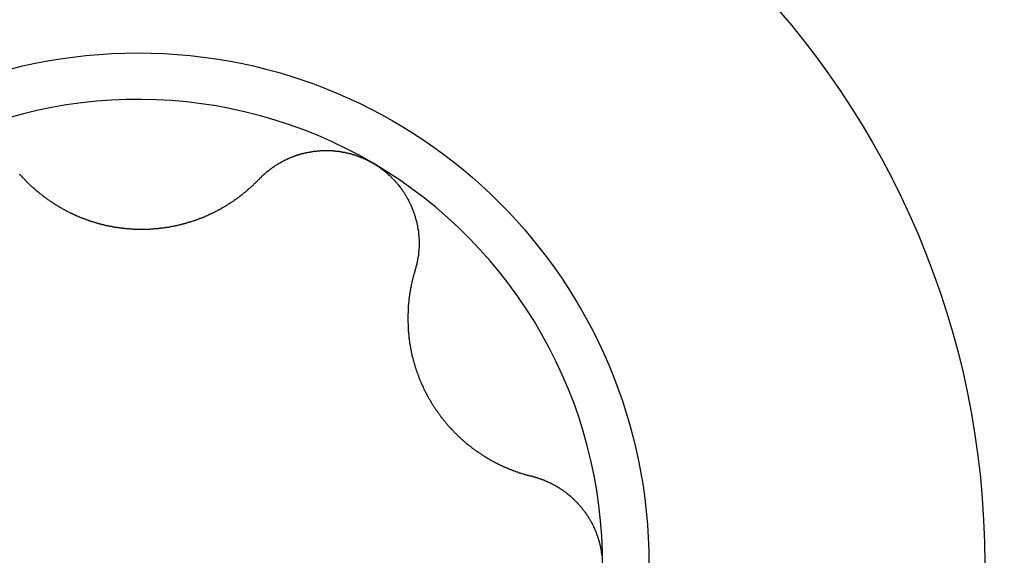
# Model space of a CAD drawing. Extents: x 1107 to 4046, y 937 to 3355.
# Tile 288 of 656: x 1151.41 to 1155.59, y 2063.25 to 2065.53. Entities that reach past the tile are written whole.
import ezdxf

# ---------------------------------------------------------------- set-up
doc = ezdxf.new("R2010")
doc.units = 0
doc.layers.add('KF_VIDA_L___C_RIGHT', color=7, linetype='CONTINUOUS')

# ---------------------------------------------------------------- blocks, each defined once
blk = doc.blocks.new('KF_VIDA_L___C_RIGHT')
at = {"layer": 'KF_VIDA_L___C_RIGHT'}
for points in [[(-435.305, 375.657, 0), (-435.303, 375.656, 0), (-435.302, 375.654, 0), (-435.3, 375.653, 0), (-435.299, 375.652, 0), (-435.297, 375.65, 0), (-435.296, 375.649, 0), (-435.295, 375.647, 0), (-435.293, 375.646, 0), (-435.292, 375.645, 0), (-435.291, 375.643, 0)], [(-434.285, 375.636, 0), (-434.284, 375.637, 0), (-434.282, 375.639, 0), (-434.281, 375.64, 0), (-434.28, 375.641, 0), (-434.278, 375.643, 0), (-434.277, 375.644, 0), (-434.275, 375.646, 0), (-434.274, 375.647, 0), (-434.273, 375.648, 0), (-434.271, 375.65, 0), (-434.27, 375.651, 0), (-434.268, 375.652, 0), (-434.267, 375.654, 0), (-434.265, 375.655, 0), (-434.264, 375.656, 0), (-434.262, 375.658, 0), (-434.261, 375.659, 0), (-434.259, 375.66, 0), (-434.258, 375.662, 0), (-434.256, 375.663, 0), (-434.255, 375.664, 0), (-434.253, 375.665, 0), (-434.252, 375.667, 0), (-434.25, 375.668, 0), (-434.249, 375.669, 0), (-434.247, 375.67, 0), (-434.246, 375.672, 0), (-434.244, 375.673, 0), (-434.242, 375.674, 0), (-434.241, 375.675, 0), (-434.239, 375.677, 0), (-434.238, 375.678, 0), (-434.236, 375.679, 0), (-434.235, 375.68, 0), (-434.233, 375.681, 0), (-434.231, 375.683, 0), (-434.23, 375.684, 0), (-434.228, 375.685, 0), (-434.226, 375.686, 0), (-434.225, 375.687, 0), (-434.223, 375.688, 0), (-434.222, 375.689, 0), (-434.22, 375.69, 0), (-434.218, 375.692, 0), (-434.217, 375.693, 0), (-434.215, 375.694, 0), (-434.213, 375.695, 0), (-434.212, 375.696, 0), (-434.21, 375.697, 0), (-434.208, 375.698, 0), (-434.207, 375.699, 0), (-434.205, 375.7, 0), (-434.203, 375.701, 0), (-434.201, 375.702, 0), (-434.2, 375.703, 0), (-434.198, 375.704, 0), (-434.196, 375.705, 0), (-434.195, 375.706, 0), (-434.193, 375.707, 0), (-434.191, 375.708, 0), (-434.189, 375.709, 0), (-434.188, 375.71, 0), (-434.186, 375.711, 0), (-434.184, 375.712, 0), (-434.182, 375.713, 0), (-434.181, 375.714, 0), (-434.179, 375.715, 0), (-434.177, 375.716, 0), (-434.175, 375.716, 0), (-434.174, 375.717, 0), (-434.172, 375.718, 0), (-434.17, 375.719, 0), (-434.168, 375.72, 0), (-434.166, 375.721, 0), (-434.165, 375.722, 0), (-434.163, 375.722, 0), (-434.161, 375.723, 0), (-434.159, 375.724, 0), (-434.157, 375.725, 0), (-434.156, 375.726, 0), (-434.154, 375.726, 0), (-434.152, 375.727, 0), (-434.15, 375.728, 0), (-434.148, 375.729, 0), (-434.147, 375.729, 0), (-434.145, 375.73, 0), (-434.143, 375.731, 0), (-434.141, 375.731, 0), (-434.139, 375.732, 0), (-434.137, 375.733, 0), (-434.135, 375.734, 0), (-434.134, 375.734, 0), (-434.132, 375.735, 0), (-434.13, 375.736, 0), (-434.128, 375.736, 0), (-434.126, 375.737, 0), (-434.124, 375.737, 0), (-434.122, 375.738, 0), (-434.12, 375.739, 0), (-434.118, 375.739, 0), (-434.116, 375.74, 0), (-434.114, 375.74, 0), (-434.113, 375.741, 0), (-434.111, 375.742, 0), (-434.109, 375.742, 0), (-434.107, 375.743, 0), (-434.105, 375.743, 0), (-434.103, 375.744, 0), (-434.101, 375.744, 0), (-434.099, 375.745, 0), (-434.097, 375.745, 0), (-434.095, 375.746, 0), (-434.093, 375.746, 0), (-434.091, 375.747, 0), (-434.089, 375.747, 0), (-434.087, 375.748, 0), (-434.085, 375.748, 0), (-434.083, 375.749, 0), (-434.081, 375.749, 0), (-434.079, 375.749, 0), (-434.077, 375.75, 0), (-434.075, 375.75, 0), (-434.073, 375.751, 0), (-434.07, 375.751, 0), (-434.068, 375.751, 0), (-434.066, 375.752, 0), (-434.064, 375.752, 0), (-434.062, 375.752, 0), (-434.06, 375.753, 0), (-434.058, 375.753, 0), (-434.056, 375.753, 0), (-434.054, 375.754, 0), (-434.052, 375.754, 0), (-434.05, 375.754, 0), (-434.048, 375.754, 0), (-434.046, 375.755, 0), (-434.043, 375.755, 0), (-434.041, 375.755, 0), (-434.039, 375.755, 0), (-434.037, 375.756, 0), (-434.035, 375.756, 0), (-434.033, 375.756, 0), (-434.031, 375.756, 0), (-434.029, 375.756, 0), (-434.027, 375.756, 0), (-434.024, 375.757, 0), (-434.022, 375.757, 0), (-434.02, 375.757, 0), (-434.018, 375.757, 0), (-434.016, 375.757, 0), (-434.014, 375.757, 0), (-434.012, 375.757, 0), (-434.01, 375.757, 0), (-434.007, 375.757, 0), (-434.005, 375.757, 0), (-434.003, 375.757, 0), (-434.001, 375.757, 0), (-433.999, 375.757, 0), (-433.997, 375.757, 0), (-433.995, 375.757, 0), (-433.992, 375.757, 0), (-433.99, 375.757, 0), (-433.988, 375.757, 0), (-433.986, 375.757, 0), (-433.984, 375.757, 0), (-433.982, 375.757, 0), (-433.98, 375.757, 0), (-433.977, 375.757, 0), (-433.975, 375.757, 0), (-433.973, 375.757, 0), (-433.971, 375.756, 0), (-433.969, 375.756, 0), (-433.967, 375.756, 0), (-433.965, 375.756, 0), (-433.962, 375.756, 0), (-433.96, 375.755, 0), (-433.958, 375.755, 0), (-433.956, 375.755, 0), (-433.954, 375.755, 0), (-433.952, 375.754, 0), (-433.95, 375.754, 0), (-433.947, 375.754, 0), (-433.945, 375.754, 0), (-433.943, 375.753, 0), (-433.941, 375.753, 0), (-433.939, 375.753, 0), (-433.937, 375.752, 0), (-433.935, 375.752, 0), (-433.932, 375.752, 0), (-433.93, 375.751, 0), (-433.928, 375.751, 0), (-433.926, 375.75, 0), (-433.924, 375.75, 0), (-433.922, 375.75, 0), (-433.92, 375.749, 0), (-433.918, 375.749, 0), (-433.915, 375.748, 0), (-433.913, 375.748, 0), (-433.911, 375.747, 0), (-433.909, 375.747, 0), (-433.907, 375.746, 0), (-433.905, 375.746, 0), (-433.903, 375.745, 0), (-433.901, 375.745, 0), (-433.899, 375.744, 0), (-433.897, 375.744, 0), (-433.894, 375.743, 0), (-433.892, 375.742, 0), (-433.89, 375.742, 0), (-433.888, 375.741, 0), (-433.886, 375.741, 0), (-433.884, 375.74, 0), (-433.882, 375.739, 0), (-433.88, 375.739, 0), (-433.878, 375.738, 0), (-433.876, 375.737, 0), (-433.874, 375.737, 0), (-433.872, 375.736, 0), (-433.87, 375.735, 0), (-433.868, 375.735, 0), (-433.866, 375.734, 0), (-433.864, 375.733, 0), (-433.862, 375.732, 0), (-433.86, 375.732, 0), (-433.858, 375.731, 0), (-433.856, 375.73, 0), (-433.854, 375.729, 0), (-433.852, 375.728, 0), (-433.85, 375.728, 0), (-433.848, 375.727, 0), (-433.846, 375.726, 0), (-433.844, 375.725, 0), (-433.842, 375.724, 0), (-433.84, 375.723, 0), (-433.838, 375.723, 0), (-433.836, 375.722, 0), (-433.834, 375.721, 0), (-433.832, 375.72, 0), (-433.83, 375.719, 0), (-433.828, 375.718, 0), (-433.826, 375.717, 0), (-433.824, 375.716, 0), (-433.822, 375.715, 0), (-433.82, 375.714, 0), (-433.819, 375.713, 0), (-433.817, 375.712, 0), (-433.815, 375.711, 0), (-433.813, 375.71, 0), (-433.811, 375.709, 0), (-433.809, 375.708, 0), (-433.807, 375.707, 0), (-433.805, 375.706, 0), (-433.804, 375.705, 0), (-433.802, 375.704, 0), (-433.8, 375.703, 0)], [(-433.8, 375.703, 0), (-433.798, 375.702, 0), (-433.796, 375.701, 0), (-433.795, 375.7, 0), (-433.793, 375.699, 0), (-433.791, 375.698, 0), (-433.789, 375.696, 0), (-433.787, 375.695, 0), (-433.786, 375.694, 0), (-433.784, 375.693, 0), (-433.782, 375.692, 0), (-433.78, 375.691, 0), (-433.778, 375.689, 0), (-433.777, 375.688, 0), (-433.775, 375.687, 0), (-433.773, 375.686, 0), (-433.771, 375.685, 0), (-433.77, 375.683, 0), (-433.768, 375.682, 0), (-433.766, 375.681, 0), (-433.765, 375.68, 0), (-433.763, 375.678, 0), (-433.761, 375.677, 0), (-433.759, 375.676, 0), (-433.758, 375.674, 0), (-433.756, 375.673, 0), (-433.754, 375.672, 0), (-433.753, 375.67, 0), (-433.751, 375.669, 0), (-433.749, 375.668, 0), (-433.748, 375.666, 0), (-433.746, 375.665, 0), (-433.744, 375.663, 0), (-433.743, 375.662, 0), (-433.741, 375.661, 0), (-433.74, 375.659, 0), (-433.738, 375.658, 0), (-433.736, 375.656, 0), (-433.735, 375.655, 0), (-433.733, 375.653, 0), (-433.732, 375.652, 0), (-433.73, 375.651, 0), (-433.728, 375.649, 0), (-433.727, 375.648, 0), (-433.725, 375.646, 0), (-433.724, 375.645, 0), (-433.722, 375.643, 0), (-433.721, 375.642, 0), (-433.719, 375.64, 0), (-433.718, 375.638, 0), (-433.716, 375.637, 0), (-433.715, 375.635, 0), (-433.713, 375.634, 0), (-433.712, 375.632, 0), (-433.71, 375.631, 0), (-433.709, 375.629, 0), (-433.707, 375.627, 0), (-433.706, 375.626, 0), (-433.704, 375.624, 0), (-433.703, 375.623, 0), (-433.701, 375.621, 0), (-433.7, 375.619, 0), (-433.699, 375.618, 0), (-433.697, 375.616, 0), (-433.696, 375.614, 0), (-433.694, 375.613, 0), (-433.693, 375.611, 0), (-433.692, 375.609, 0), (-433.69, 375.608, 0), (-433.689, 375.606, 0), (-433.688, 375.604, 0), (-433.686, 375.603, 0), (-433.685, 375.601, 0), (-433.684, 375.599, 0), (-433.682, 375.597, 0), (-433.681, 375.596, 0), (-433.68, 375.594, 0), (-433.679, 375.592, 0), (-433.677, 375.59, 0), (-433.676, 375.589, 0), (-433.675, 375.587, 0), (-433.674, 375.585, 0), (-433.672, 375.583, 0), (-433.671, 375.582, 0), (-433.67, 375.58, 0), (-433.669, 375.578, 0), (-433.668, 375.576, 0), (-433.667, 375.574, 0), (-433.665, 375.572, 0), (-433.664, 375.571, 0), (-433.663, 375.569, 0), (-433.662, 375.567, 0), (-433.661, 375.565, 0), (-433.66, 375.563, 0), (-433.659, 375.561, 0), (-433.658, 375.56, 0), (-433.657, 375.558, 0), (-433.656, 375.556, 0), (-433.655, 375.554, 0), (-433.654, 375.552, 0), (-433.652, 375.55, 0), (-433.651, 375.548, 0), (-433.65, 375.546, 0), (-433.65, 375.545, 0), (-433.649, 375.543, 0), (-433.648, 375.541, 0), (-433.647, 375.539, 0), (-433.646, 375.537, 0), (-433.645, 375.535, 0), (-433.644, 375.533, 0), (-433.643, 375.531, 0), (-433.642, 375.529, 0), (-433.641, 375.527, 0), (-433.64, 375.525, 0), (-433.639, 375.523, 0), (-433.639, 375.522, 0), (-433.638, 375.52, 0), (-433.637, 375.518, 0), (-433.636, 375.516, 0), (-433.635, 375.514, 0), (-433.634, 375.512, 0), (-433.634, 375.51, 0), (-433.633, 375.508, 0), (-433.632, 375.506, 0), (-433.631, 375.504, 0), (-433.631, 375.502, 0), (-433.63, 375.5, 0), (-433.629, 375.498, 0), (-433.628, 375.496, 0), (-433.628, 375.494, 0), (-433.627, 375.492, 0), (-433.626, 375.49, 0), (-433.626, 375.488, 0), (-433.625, 375.486, 0), (-433.624, 375.484, 0), (-433.624, 375.482, 0), (-433.623, 375.48, 0), (-433.622, 375.478, 0), (-433.622, 375.476, 0), (-433.621, 375.474, 0), (-433.621, 375.472, 0), (-433.62, 375.47, 0), (-433.62, 375.468, 0), (-433.619, 375.466, 0), (-433.618, 375.464, 0), (-433.618, 375.462, 0), (-433.617, 375.461, 0), (-433.617, 375.459, 0), (-433.616, 375.457, 0), (-433.616, 375.455, 0), (-433.615, 375.453, 0), (-433.615, 375.451, 0), (-433.615, 375.449, 0), (-433.614, 375.447, 0), (-433.614, 375.445, 0), (-433.613, 375.443, 0), (-433.613, 375.441, 0), (-433.612, 375.439, 0), (-433.612, 375.437, 0), (-433.612, 375.435, 0), (-433.611, 375.433, 0), (-433.611, 375.431, 0), (-433.611, 375.429, 0), (-433.61, 375.427, 0), (-433.61, 375.425, 0), (-433.61, 375.423, 0), (-433.609, 375.421, 0), (-433.609, 375.419, 0), (-433.609, 375.417, 0), (-433.608, 375.415, 0), (-433.608, 375.413, 0), (-433.608, 375.411, 0), (-433.608, 375.409, 0), (-433.608, 375.407, 0), (-433.607, 375.405, 0), (-433.607, 375.403, 0), (-433.607, 375.401, 0), (-433.607, 375.4, 0), (-433.607, 375.398, 0), (-433.606, 375.396, 0), (-433.606, 375.394, 0), (-433.606, 375.392, 0), (-433.606, 375.39, 0), (-433.606, 375.388, 0), (-433.606, 375.386, 0), (-433.606, 375.384, 0), (-433.605, 375.382, 0), (-433.605, 375.38, 0), (-433.605, 375.378, 0), (-433.605, 375.376, 0), (-433.605, 375.374, 0), (-433.605, 375.372, 0), (-433.605, 375.37, 0), (-433.605, 375.368, 0), (-433.605, 375.366, 0), (-433.605, 375.364, 0), (-433.605, 375.362, 0), (-433.605, 375.36, 0), (-433.605, 375.358, 0), (-433.605, 375.356, 0), (-433.605, 375.354, 0), (-433.605, 375.352, 0), (-433.605, 375.35, 0), (-433.605, 375.348, 0), (-433.605, 375.346, 0), (-433.605, 375.344, 0), (-433.606, 375.342, 0), (-433.606, 375.34, 0), (-433.606, 375.338, 0), (-433.606, 375.336, 0), (-433.606, 375.334, 0), (-433.606, 375.332, 0), (-433.606, 375.33, 0), (-433.607, 375.328, 0), (-433.607, 375.326, 0), (-433.607, 375.324, 0), (-433.607, 375.322, 0), (-433.607, 375.32, 0), (-433.608, 375.318, 0), (-433.608, 375.316, 0), (-433.608, 375.314, 0), (-433.608, 375.312, 0), (-433.608, 375.31, 0), (-433.609, 375.308, 0), (-433.609, 375.306, 0), (-433.609, 375.305, 0), (-433.61, 375.303, 0), (-433.61, 375.301, 0), (-433.61, 375.299, 0), (-433.611, 375.297, 0), (-433.611, 375.295, 0), (-433.611, 375.293, 0), (-433.612, 375.291, 0), (-433.612, 375.289, 0), (-433.612, 375.287, 0), (-433.613, 375.285, 0), (-433.613, 375.283, 0), (-433.613, 375.281, 0), (-433.614, 375.279, 0), (-433.614, 375.277, 0), (-433.615, 375.275, 0), (-433.615, 375.273, 0), (-433.616, 375.271, 0), (-433.616, 375.269, 0), (-433.617, 375.267, 0), (-433.617, 375.266, 0), (-433.618, 375.264, 0), (-433.618, 375.262, 0), (-433.619, 375.26, 0), (-433.619, 375.258, 0), (-433.62, 375.256, 0), (-433.62, 375.254, 0), (-433.621, 375.252, 0), (-433.621, 375.25, 0), (-433.622, 375.248, 0), (-433.622, 375.246, 0)], [(-435.291, 375.643, 0), (-435.289, 375.641, 0), (-435.287, 375.64, 0), (-435.286, 375.638, 0), (-435.284, 375.636, 0), (-435.282, 375.634, 0), (-435.281, 375.633, 0), (-435.279, 375.631, 0), (-435.277, 375.629, 0), (-435.276, 375.627, 0), (-435.274, 375.626, 0), (-435.272, 375.624, 0), (-435.271, 375.622, 0), (-435.269, 375.621, 0), (-435.267, 375.619, 0), (-435.265, 375.617, 0), (-435.264, 375.616, 0), (-435.262, 375.614, 0), (-435.26, 375.612, 0), (-435.258, 375.611, 0), (-435.257, 375.609, 0), (-435.255, 375.607, 0), (-435.253, 375.606, 0), (-435.251, 375.604, 0), (-435.25, 375.602, 0), (-435.248, 375.601, 0), (-435.246, 375.599, 0), (-435.244, 375.598, 0), (-435.242, 375.596, 0), (-435.241, 375.594, 0), (-435.239, 375.593, 0), (-435.237, 375.591, 0), (-435.235, 375.59, 0), (-435.233, 375.588, 0), (-435.232, 375.587, 0), (-435.23, 375.585, 0), (-435.228, 375.584, 0), (-435.226, 375.582, 0), (-435.224, 375.581, 0), (-435.222, 375.579, 0), (-435.221, 375.577, 0), (-435.219, 375.576, 0), (-435.217, 375.574, 0), (-435.215, 375.573, 0), (-435.213, 375.572, 0), (-435.211, 375.57, 0), (-435.209, 375.569, 0), (-435.207, 375.567, 0), (-435.206, 375.566, 0), (-435.204, 375.564, 0), (-435.202, 375.563, 0), (-435.2, 375.561, 0), (-435.198, 375.56, 0), (-435.196, 375.559, 0), (-435.194, 375.557, 0), (-435.192, 375.556, 0), (-435.19, 375.554, 0), (-435.189, 375.553, 0), (-435.187, 375.552, 0), (-435.185, 375.55, 0), (-435.183, 375.549, 0), (-435.181, 375.548, 0), (-435.179, 375.546, 0), (-435.177, 375.545, 0), (-435.175, 375.544, 0), (-435.173, 375.542, 0), (-435.171, 375.541, 0), (-435.169, 375.54, 0), (-435.167, 375.538, 0), (-435.165, 375.537, 0), (-435.163, 375.536, 0), (-435.161, 375.534, 0), (-435.159, 375.533, 0), (-435.157, 375.532, 0), (-435.155, 375.531, 0), (-435.153, 375.529, 0), (-435.151, 375.528, 0), (-435.149, 375.527, 0), (-435.147, 375.525, 0), (-435.145, 375.524, 0), (-435.143, 375.523, 0), (-435.141, 375.522, 0), (-435.139, 375.52, 0), (-435.137, 375.519, 0), (-435.135, 375.518, 0), (-435.133, 375.517, 0), (-435.131, 375.516, 0), (-435.128, 375.514, 0), (-435.126, 375.513, 0), (-435.124, 375.512, 0), (-435.122, 375.511, 0), (-435.12, 375.509, 0), (-435.118, 375.508, 0), (-435.115, 375.507, 0), (-435.113, 375.506, 0), (-435.111, 375.505, 0), (-435.109, 375.504, 0), (-435.107, 375.502, 0), (-435.104, 375.501, 0), (-435.102, 375.5, 0), (-435.1, 375.499, 0), (-435.098, 375.498, 0), (-435.095, 375.497, 0), (-435.093, 375.495, 0), (-435.091, 375.494, 0), (-435.089, 375.493, 0), (-435.086, 375.492, 0), (-435.084, 375.491, 0), (-435.082, 375.49, 0), (-435.08, 375.489, 0), (-435.077, 375.488, 0), (-435.075, 375.487, 0), (-435.073, 375.486, 0), (-435.07, 375.485, 0), (-435.068, 375.483, 0), (-435.066, 375.482, 0), (-435.063, 375.481, 0), (-435.061, 375.48, 0), (-435.058, 375.479, 0), (-435.056, 375.478, 0), (-435.054, 375.477, 0), (-435.051, 375.476, 0), (-435.049, 375.475, 0), (-435.047, 375.474, 0), (-435.044, 375.473, 0), (-435.042, 375.472, 0), (-435.039, 375.471, 0), (-435.037, 375.47, 0), (-435.035, 375.469, 0), (-435.032, 375.468, 0), (-435.03, 375.468, 0), (-435.027, 375.467, 0), (-435.025, 375.466, 0), (-435.022, 375.465, 0), (-435.02, 375.464, 0), (-435.017, 375.463, 0), (-435.015, 375.462, 0), (-435.012, 375.461, 0), (-435.01, 375.46, 0), (-435.007, 375.46, 0), (-435.005, 375.459, 0), (-435.002, 375.458, 0), (-435, 375.457, 0), (-434.997, 375.456, 0), (-434.995, 375.455, 0), (-434.992, 375.455, 0), (-434.99, 375.454, 0), (-434.987, 375.453, 0), (-434.985, 375.452, 0), (-434.982, 375.451, 0), (-434.98, 375.451, 0), (-434.977, 375.45, 0), (-434.975, 375.449, 0), (-434.972, 375.449, 0), (-434.97, 375.448, 0), (-434.967, 375.447, 0), (-434.965, 375.446, 0), (-434.962, 375.446, 0), (-434.959, 375.445, 0), (-434.957, 375.444, 0), (-434.954, 375.444, 0), (-434.952, 375.443, 0), (-434.949, 375.443, 0), (-434.947, 375.442, 0), (-434.944, 375.441, 0), (-434.941, 375.441, 0), (-434.939, 375.44, 0), (-434.936, 375.439, 0), (-434.934, 375.439, 0), (-434.931, 375.438, 0), (-434.928, 375.438, 0), (-434.926, 375.437, 0), (-434.923, 375.437, 0), (-434.921, 375.436, 0), (-434.918, 375.436, 0), (-434.915, 375.435, 0), (-434.913, 375.435, 0), (-434.91, 375.434, 0), (-434.908, 375.434, 0), (-434.905, 375.433, 0), (-434.902, 375.433, 0), (-434.9, 375.432, 0), (-434.897, 375.432, 0), (-434.894, 375.431, 0), (-434.892, 375.431, 0), (-434.889, 375.431, 0), (-434.887, 375.43, 0), (-434.884, 375.43, 0), (-434.881, 375.43, 0), (-434.879, 375.429, 0), (-434.876, 375.429, 0), (-434.874, 375.428, 0), (-434.871, 375.428, 0), (-434.868, 375.428, 0), (-434.866, 375.427, 0), (-434.863, 375.427, 0), (-434.861, 375.427, 0), (-434.858, 375.427, 0), (-434.855, 375.426, 0), (-434.853, 375.426, 0), (-434.85, 375.426, 0), (-434.848, 375.426, 0), (-434.845, 375.425, 0), (-434.842, 375.425, 0), (-434.84, 375.425, 0), (-434.837, 375.425, 0), (-434.835, 375.424, 0), (-434.832, 375.424, 0), (-434.829, 375.424, 0), (-434.827, 375.424, 0), (-434.824, 375.424, 0), (-434.822, 375.424, 0), (-434.819, 375.423, 0), (-434.816, 375.423, 0), (-434.814, 375.423, 0), (-434.811, 375.423, 0), (-434.809, 375.423, 0), (-434.806, 375.423, 0), (-434.804, 375.423, 0), (-434.801, 375.423, 0), (-434.798, 375.423, 0), (-434.796, 375.423, 0), (-434.793, 375.423, 0), (-434.791, 375.423, 0), (-434.788, 375.423, 0), (-434.786, 375.423, 0), (-434.783, 375.423, 0), (-434.781, 375.423, 0), (-434.778, 375.423, 0), (-434.776, 375.423, 0), (-434.773, 375.423, 0), (-434.77, 375.423, 0), (-434.768, 375.423, 0), (-434.765, 375.423, 0), (-434.763, 375.423, 0), (-434.76, 375.423, 0), (-434.758, 375.423, 0), (-434.755, 375.423, 0), (-434.752, 375.423, 0), (-434.75, 375.423, 0), (-434.747, 375.424, 0), (-434.745, 375.424, 0), (-434.742, 375.424, 0), (-434.739, 375.424, 0), (-434.737, 375.424, 0), (-434.734, 375.424, 0), (-434.732, 375.425, 0), (-434.729, 375.425, 0), (-434.726, 375.425, 0), (-434.724, 375.425, 0), (-434.721, 375.426, 0), (-434.718, 375.426, 0), (-434.716, 375.426, 0), (-434.713, 375.426, 0), (-434.711, 375.427, 0), (-434.708, 375.427, 0), (-434.705, 375.427, 0), (-434.703, 375.428, 0), (-434.7, 375.428, 0), (-434.698, 375.428, 0), (-434.695, 375.429, 0), (-434.692, 375.429, 0), (-434.69, 375.429, 0), (-434.687, 375.43, 0), (-434.684, 375.43, 0), (-434.682, 375.43, 0), (-434.679, 375.431, 0), (-434.677, 375.431, 0), (-434.674, 375.432, 0), (-434.671, 375.432, 0), (-434.669, 375.432, 0), (-434.666, 375.433, 0), (-434.664, 375.433, 0), (-434.661, 375.434, 0), (-434.658, 375.434, 0), (-434.656, 375.435, 0), (-434.653, 375.435, 0), (-434.65, 375.436, 0), (-434.648, 375.436, 0), (-434.645, 375.437, 0), (-434.643, 375.437, 0), (-434.64, 375.438, 0), (-434.637, 375.438, 0), (-434.635, 375.439, 0), (-434.632, 375.44, 0), (-434.63, 375.44, 0), (-434.627, 375.441, 0), (-434.625, 375.441, 0), (-434.622, 375.442, 0), (-434.619, 375.443, 0), (-434.617, 375.443, 0), (-434.614, 375.444, 0), (-434.612, 375.445, 0), (-434.609, 375.445, 0), (-434.607, 375.446, 0), (-434.604, 375.447, 0), (-434.601, 375.447, 0), (-434.599, 375.448, 0), (-434.596, 375.449, 0), (-434.594, 375.449, 0), (-434.591, 375.45, 0), (-434.589, 375.451, 0), (-434.586, 375.452, 0), (-434.584, 375.452, 0), (-434.581, 375.453, 0), (-434.579, 375.454, 0), (-434.576, 375.455, 0), (-434.574, 375.456, 0), (-434.571, 375.456, 0), (-434.569, 375.457, 0), (-434.566, 375.458, 0), (-434.564, 375.459, 0), (-434.561, 375.46, 0), (-434.559, 375.46, 0), (-434.556, 375.461, 0), (-434.554, 375.462, 0), (-434.551, 375.463, 0), (-434.549, 375.464, 0), (-434.546, 375.465, 0), (-434.544, 375.466, 0), (-434.541, 375.467, 0), (-434.539, 375.468, 0), (-434.537, 375.469, 0), (-434.534, 375.47, 0), (-434.532, 375.47, 0), (-434.529, 375.471, 0), (-434.527, 375.472, 0), (-434.525, 375.473, 0), (-434.522, 375.474, 0), (-434.52, 375.475, 0), (-434.517, 375.476, 0), (-434.515, 375.477, 0), (-434.513, 375.478, 0), (-434.51, 375.479, 0), (-434.508, 375.48, 0), (-434.506, 375.481, 0), (-434.503, 375.482, 0), (-434.501, 375.483, 0), (-434.499, 375.485, 0), (-434.496, 375.486, 0), (-434.494, 375.487, 0), (-434.492, 375.488, 0), (-434.489, 375.489, 0), (-434.487, 375.49, 0), (-434.485, 375.491, 0), (-434.483, 375.492, 0), (-434.48, 375.493, 0), (-434.478, 375.494, 0), (-434.476, 375.495, 0), (-434.474, 375.497, 0), (-434.471, 375.498, 0), (-434.469, 375.499, 0), (-434.467, 375.5, 0), (-434.465, 375.501, 0), (-434.462, 375.502, 0), (-434.46, 375.503, 0), (-434.458, 375.505, 0), (-434.456, 375.506, 0), (-434.454, 375.507, 0), (-434.451, 375.508, 0), (-434.449, 375.509, 0), (-434.447, 375.51, 0), (-434.445, 375.512, 0), (-434.443, 375.513, 0), (-434.441, 375.514, 0), (-434.439, 375.515, 0), (-434.437, 375.517, 0), (-434.434, 375.518, 0), (-434.432, 375.519, 0), (-434.43, 375.52, 0), (-434.428, 375.521, 0), (-434.426, 375.523, 0), (-434.424, 375.524, 0), (-434.422, 375.525, 0), (-434.42, 375.526, 0), (-434.418, 375.528, 0), (-434.416, 375.529, 0), (-434.414, 375.53, 0), (-434.412, 375.531, 0), (-434.41, 375.533, 0), (-434.408, 375.534, 0), (-434.406, 375.535, 0), (-434.404, 375.537, 0), (-434.402, 375.538, 0), (-434.4, 375.539, 0), (-434.398, 375.54, 0), (-434.396, 375.542, 0), (-434.394, 375.543, 0), (-434.393, 375.544, 0), (-434.391, 375.546, 0), (-434.389, 375.547, 0), (-434.387, 375.548, 0), (-434.385, 375.55, 0), (-434.383, 375.551, 0), (-434.381, 375.553, 0), (-434.379, 375.554, 0), (-434.377, 375.555, 0), (-434.375, 375.557, 0), (-434.373, 375.558, 0), (-434.371, 375.56, 0), (-434.37, 375.561, 0), (-434.368, 375.562, 0), (-434.366, 375.564, 0), (-434.364, 375.565, 0), (-434.362, 375.567, 0), (-434.36, 375.568, 0), (-434.358, 375.57, 0), (-434.356, 375.571, 0), (-434.354, 375.573, 0), (-434.353, 375.574, 0), (-434.351, 375.576, 0), (-434.349, 375.577, 0), (-434.347, 375.579, 0), (-434.345, 375.58, 0), (-434.343, 375.582, 0), (-434.341, 375.583, 0), (-434.34, 375.585, 0), (-434.338, 375.586, 0), (-434.336, 375.588, 0), (-434.334, 375.589, 0), (-434.332, 375.591, 0), (-434.331, 375.593, 0), (-434.329, 375.594, 0), (-434.327, 375.596, 0), (-434.325, 375.597, 0), (-434.323, 375.599, 0), (-434.322, 375.6, 0), (-434.32, 375.602, 0), (-434.318, 375.604, 0), (-434.316, 375.605, 0), (-434.314, 375.607, 0), (-434.313, 375.609, 0), (-434.311, 375.61, 0), (-434.309, 375.612, 0), (-434.307, 375.614, 0), (-434.306, 375.615, 0), (-434.304, 375.617, 0), (-434.302, 375.619, 0), (-434.3, 375.62, 0), (-434.299, 375.622, 0), (-434.297, 375.624, 0), (-434.295, 375.625, 0), (-434.294, 375.627, 0), (-434.292, 375.629, 0), (-434.29, 375.63, 0), (-434.289, 375.632, 0), (-434.287, 375.634, 0), (-434.285, 375.636, 0)], [(-433.622, 375.246, 0), (-433.623, 375.244, 0), (-433.624, 375.242, 0), (-433.624, 375.24, 0), (-433.625, 375.237, 0), (-433.626, 375.235, 0), (-433.626, 375.233, 0), (-433.627, 375.23, 0), (-433.628, 375.228, 0), (-433.628, 375.226, 0), (-433.629, 375.223, 0), (-433.63, 375.221, 0), (-433.63, 375.219, 0), (-433.631, 375.216, 0), (-433.631, 375.214, 0), (-433.632, 375.212, 0), (-433.633, 375.209, 0), (-433.633, 375.207, 0), (-433.634, 375.205, 0), (-433.634, 375.202, 0), (-433.635, 375.2, 0), (-433.635, 375.198, 0), (-433.636, 375.195, 0), (-433.636, 375.193, 0), (-433.637, 375.191, 0), (-433.638, 375.188, 0), (-433.638, 375.186, 0), (-433.639, 375.184, 0), (-433.639, 375.181, 0), (-433.639, 375.179, 0), (-433.64, 375.176, 0), (-433.64, 375.174, 0), (-433.641, 375.172, 0), (-433.641, 375.169, 0), (-433.642, 375.167, 0), (-433.642, 375.165, 0), (-433.643, 375.162, 0), (-433.643, 375.16, 0), (-433.643, 375.158, 0), (-433.644, 375.155, 0), (-433.644, 375.153, 0), (-433.644, 375.151, 0), (-433.645, 375.148, 0), (-433.645, 375.146, 0), (-433.646, 375.144, 0), (-433.646, 375.141, 0), (-433.646, 375.139, 0), (-433.647, 375.136, 0), (-433.647, 375.134, 0), (-433.647, 375.132, 0), (-433.647, 375.129, 0), (-433.648, 375.127, 0), (-433.648, 375.125, 0), (-433.648, 375.122, 0), (-433.649, 375.12, 0), (-433.649, 375.118, 0), (-433.649, 375.115, 0), (-433.649, 375.113, 0), (-433.65, 375.111, 0), (-433.65, 375.108, 0), (-433.65, 375.106, 0), (-433.65, 375.104, 0), (-433.65, 375.101, 0), (-433.651, 375.099, 0), (-433.651, 375.097, 0), (-433.651, 375.094, 0), (-433.651, 375.092, 0), (-433.651, 375.09, 0), (-433.651, 375.087, 0), (-433.652, 375.085, 0), (-433.652, 375.083, 0), (-433.652, 375.08, 0), (-433.652, 375.078, 0), (-433.652, 375.075, 0), (-433.652, 375.073, 0), (-433.652, 375.071, 0), (-433.652, 375.068, 0), (-433.652, 375.066, 0), (-433.653, 375.063, 0), (-433.653, 375.061, 0), (-433.653, 375.059, 0), (-433.653, 375.056, 0), (-433.653, 375.054, 0), (-433.653, 375.051, 0), (-433.653, 375.049, 0), (-433.653, 375.046, 0), (-433.653, 375.044, 0), (-433.653, 375.042, 0), (-433.653, 375.039, 0), (-433.653, 375.037, 0), (-433.653, 375.034, 0), (-433.653, 375.032, 0), (-433.653, 375.029, 0), (-433.653, 375.027, 0), (-433.653, 375.024, 0), (-433.652, 375.022, 0), (-433.652, 375.019, 0), (-433.652, 375.017, 0), (-433.652, 375.014, 0), (-433.652, 375.012, 0), (-433.652, 375.009, 0), (-433.652, 375.007, 0), (-433.652, 375.004, 0), (-433.652, 375.002, 0), (-433.651, 374.999, 0), (-433.651, 374.997, 0), (-433.651, 374.994, 0), (-433.651, 374.992, 0), (-433.651, 374.989, 0), (-433.65, 374.986, 0), (-433.65, 374.984, 0), (-433.65, 374.981, 0), (-433.65, 374.979, 0), (-433.65, 374.976, 0), (-433.649, 374.974, 0), (-433.649, 374.971, 0), (-433.649, 374.969, 0), (-433.648, 374.966, 0), (-433.648, 374.964, 0), (-433.648, 374.961, 0), (-433.648, 374.958, 0), (-433.647, 374.956, 0), (-433.647, 374.953, 0), (-433.647, 374.951, 0), (-433.646, 374.948, 0), (-433.646, 374.946, 0), (-433.645, 374.943, 0), (-433.645, 374.94, 0), (-433.645, 374.938, 0), (-433.644, 374.935, 0), (-433.644, 374.933, 0), (-433.643, 374.93, 0), (-433.643, 374.927, 0), (-433.643, 374.925, 0), (-433.642, 374.922, 0), (-433.642, 374.92, 0), (-433.641, 374.917, 0), (-433.641, 374.915, 0), (-433.64, 374.912, 0), (-433.64, 374.909, 0), (-433.639, 374.907, 0), (-433.639, 374.904, 0), (-433.638, 374.902, 0), (-433.638, 374.899, 0), (-433.637, 374.897, 0), (-433.637, 374.894, 0), (-433.636, 374.891, 0), (-433.635, 374.889, 0), (-433.635, 374.886, 0), (-433.634, 374.884, 0), (-433.634, 374.881, 0), (-433.633, 374.879, 0), (-433.632, 374.876, 0), (-433.632, 374.873, 0), (-433.631, 374.871, 0), (-433.63, 374.868, 0), (-433.63, 374.866, 0), (-433.629, 374.863, 0), (-433.628, 374.861, 0), (-433.627, 374.858, 0), (-433.627, 374.855, 0), (-433.626, 374.853, 0), (-433.625, 374.85, 0), (-433.625, 374.848, 0), (-433.624, 374.845, 0), (-433.623, 374.843, 0), (-433.622, 374.84, 0), (-433.621, 374.838, 0), (-433.621, 374.835, 0), (-433.62, 374.833, 0), (-433.619, 374.83, 0), (-433.618, 374.828, 0), (-433.617, 374.825, 0), (-433.617, 374.823, 0), (-433.616, 374.82, 0), (-433.615, 374.818, 0), (-433.614, 374.815, 0), (-433.613, 374.813, 0), (-433.612, 374.81, 0), (-433.611, 374.808, 0), (-433.61, 374.805, 0), (-433.609, 374.803, 0), (-433.608, 374.8, 0), (-433.608, 374.798, 0), (-433.607, 374.795, 0), (-433.606, 374.793, 0), (-433.605, 374.79, 0), (-433.604, 374.788, 0), (-433.603, 374.785, 0), (-433.602, 374.783, 0), (-433.601, 374.78, 0), (-433.6, 374.778, 0), (-433.599, 374.776, 0), (-433.598, 374.773, 0), (-433.597, 374.771, 0), (-433.596, 374.768, 0), (-433.595, 374.766, 0), (-433.594, 374.763, 0), (-433.592, 374.761, 0), (-433.591, 374.759, 0), (-433.59, 374.756, 0), (-433.589, 374.754, 0), (-433.588, 374.752, 0), (-433.587, 374.749, 0), (-433.586, 374.747, 0), (-433.585, 374.744, 0), (-433.584, 374.742, 0), (-433.583, 374.74, 0), (-433.581, 374.737, 0), (-433.58, 374.735, 0), (-433.579, 374.733, 0), (-433.578, 374.73, 0), (-433.577, 374.728, 0), (-433.576, 374.726, 0), (-433.574, 374.724, 0), (-433.573, 374.721, 0), (-433.572, 374.719, 0), (-433.571, 374.717, 0), (-433.57, 374.715, 0), (-433.568, 374.712, 0), (-433.567, 374.71, 0), (-433.566, 374.708, 0), (-433.565, 374.706, 0), (-433.563, 374.703, 0), (-433.562, 374.701, 0), (-433.561, 374.699, 0), (-433.56, 374.697, 0), (-433.558, 374.695, 0), (-433.557, 374.692, 0), (-433.556, 374.69, 0), (-433.554, 374.688, 0), (-433.553, 374.686, 0), (-433.552, 374.684, 0), (-433.55, 374.681, 0), (-433.549, 374.679, 0), (-433.548, 374.677, 0), (-433.546, 374.675, 0), (-433.545, 374.673, 0), (-433.544, 374.67, 0), (-433.542, 374.668, 0), (-433.541, 374.666, 0), (-433.539, 374.664, 0), (-433.538, 374.662, 0), (-433.536, 374.66, 0), (-433.535, 374.657, 0), (-433.533, 374.655, 0), (-433.532, 374.653, 0), (-433.53, 374.651, 0), (-433.529, 374.649, 0), (-433.527, 374.647, 0), (-433.526, 374.644, 0), (-433.524, 374.642, 0), (-433.523, 374.64, 0), (-433.521, 374.638, 0), (-433.52, 374.636, 0), (-433.518, 374.634, 0), (-433.517, 374.632, 0), (-433.515, 374.63, 0), (-433.514, 374.627, 0), (-433.512, 374.625, 0), (-433.51, 374.623, 0), (-433.509, 374.621, 0), (-433.507, 374.619, 0), (-433.505, 374.617, 0), (-433.504, 374.615, 0), (-433.502, 374.613, 0), (-433.501, 374.611, 0), (-433.499, 374.609, 0), (-433.497, 374.607, 0), (-433.496, 374.605, 0), (-433.494, 374.603, 0), (-433.492, 374.601, 0), (-433.49, 374.598, 0), (-433.489, 374.596, 0), (-433.487, 374.594, 0), (-433.485, 374.592, 0), (-433.484, 374.59, 0), (-433.482, 374.588, 0), (-433.48, 374.586, 0), (-433.478, 374.584, 0), (-433.477, 374.582, 0), (-433.475, 374.58, 0), (-433.473, 374.578, 0), (-433.471, 374.577, 0), (-433.469, 374.575, 0), (-433.468, 374.573, 0), (-433.466, 374.571, 0), (-433.464, 374.569, 0), (-433.462, 374.567, 0), (-433.46, 374.565, 0), (-433.459, 374.563, 0), (-433.457, 374.561, 0), (-433.455, 374.559, 0), (-433.453, 374.557, 0), (-433.451, 374.555, 0), (-433.449, 374.554, 0), (-433.447, 374.552, 0), (-433.445, 374.55, 0), (-433.444, 374.548, 0), (-433.442, 374.546, 0), (-433.44, 374.544, 0), (-433.438, 374.542, 0), (-433.436, 374.541, 0), (-433.434, 374.539, 0), (-433.432, 374.537, 0), (-433.43, 374.535, 0), (-433.428, 374.533, 0), (-433.426, 374.532, 0), (-433.424, 374.53, 0), (-433.422, 374.528, 0), (-433.42, 374.526, 0), (-433.418, 374.525, 0), (-433.416, 374.523, 0), (-433.415, 374.521, 0), (-433.413, 374.52, 0), (-433.411, 374.518, 0), (-433.409, 374.516, 0), (-433.407, 374.514, 0), (-433.405, 374.513, 0), (-433.403, 374.511, 0), (-433.401, 374.509, 0), (-433.399, 374.508, 0), (-433.396, 374.506, 0), (-433.394, 374.505, 0), (-433.392, 374.503, 0), (-433.39, 374.501, 0), (-433.388, 374.5, 0), (-433.386, 374.498, 0), (-433.384, 374.497, 0), (-433.382, 374.495, 0), (-433.38, 374.493, 0), (-433.378, 374.492, 0), (-433.376, 374.49, 0), (-433.374, 374.489, 0), (-433.372, 374.487, 0), (-433.37, 374.486, 0), (-433.368, 374.484, 0), (-433.366, 374.483, 0), (-433.364, 374.481, 0), (-433.362, 374.48, 0), (-433.36, 374.478, 0), (-433.357, 374.477, 0), (-433.355, 374.475, 0), (-433.353, 374.474, 0), (-433.351, 374.473, 0), (-433.349, 374.471, 0), (-433.347, 374.47, 0), (-433.345, 374.468, 0), (-433.343, 374.467, 0), (-433.341, 374.466, 0), (-433.339, 374.464, 0), (-433.337, 374.463, 0), (-433.334, 374.461, 0), (-433.332, 374.46, 0), (-433.33, 374.459, 0), (-433.328, 374.457, 0), (-433.326, 374.456, 0), (-433.324, 374.455, 0), (-433.322, 374.454, 0), (-433.32, 374.452, 0), (-433.318, 374.451, 0), (-433.315, 374.45, 0), (-433.313, 374.448, 0), (-433.311, 374.447, 0), (-433.309, 374.446, 0), (-433.307, 374.445, 0), (-433.305, 374.444, 0), (-433.303, 374.442, 0), (-433.301, 374.441, 0), (-433.299, 374.44, 0), (-433.297, 374.439, 0), (-433.294, 374.438, 0), (-433.292, 374.436, 0), (-433.29, 374.435, 0), (-433.288, 374.434, 0), (-433.286, 374.433, 0), (-433.284, 374.432, 0), (-433.282, 374.431, 0), (-433.28, 374.43, 0), (-433.278, 374.429, 0), (-433.276, 374.428, 0), (-433.273, 374.427, 0), (-433.271, 374.425, 0), (-433.269, 374.424, 0), (-433.267, 374.423, 0), (-433.265, 374.422, 0), (-433.263, 374.421, 0), (-433.261, 374.42, 0), (-433.259, 374.419, 0), (-433.257, 374.418, 0), (-433.254, 374.417, 0), (-433.252, 374.416, 0), (-433.25, 374.415, 0), (-433.248, 374.414, 0), (-433.246, 374.413, 0), (-433.244, 374.412, 0), (-433.242, 374.411, 0), (-433.239, 374.411, 0), (-433.237, 374.41, 0), (-433.235, 374.409, 0), (-433.233, 374.408, 0), (-433.231, 374.407, 0), (-433.229, 374.406, 0), (-433.226, 374.405, 0), (-433.224, 374.404, 0), (-433.222, 374.403, 0), (-433.22, 374.402, 0), (-433.218, 374.401, 0), (-433.215, 374.4, 0), (-433.213, 374.4, 0), (-433.211, 374.399, 0), (-433.209, 374.398, 0), (-433.206, 374.397, 0), (-433.204, 374.396, 0), (-433.202, 374.395, 0), (-433.2, 374.395, 0), (-433.197, 374.394, 0), (-433.195, 374.393, 0), (-433.193, 374.392, 0), (-433.191, 374.391, 0), (-433.188, 374.39, 0), (-433.186, 374.39, 0), (-433.184, 374.389, 0), (-433.182, 374.388, 0), (-433.179, 374.387, 0), (-433.177, 374.387, 0), (-433.175, 374.386, 0), (-433.172, 374.385, 0), (-433.17, 374.384, 0), (-433.168, 374.384, 0), (-433.166, 374.383, 0), (-433.163, 374.382, 0), (-433.161, 374.382, 0), (-433.159, 374.381, 0), (-433.156, 374.38, 0), (-433.154, 374.38, 0), (-433.152, 374.379, 0), (-433.149, 374.378, 0), (-433.147, 374.378, 0), (-433.145, 374.377, 0), (-433.142, 374.376, 0), (-433.14, 374.376, 0), (-433.138, 374.375, 0), (-433.135, 374.374, 0), (-433.133, 374.374, 0), (-433.131, 374.373, 0), (-433.128, 374.373, 0), (-433.126, 374.372, 0)], [(-433.126, 374.372, 0), (-433.124, 374.372, 0), (-433.122, 374.371, 0), (-433.12, 374.371, 0), (-433.118, 374.37, 0), (-433.116, 374.37, 0), (-433.115, 374.369, 0), (-433.113, 374.369, 0), (-433.111, 374.368, 0), (-433.109, 374.367, 0), (-433.107, 374.367, 0), (-433.105, 374.366, 0), (-433.103, 374.366, 0), (-433.101, 374.365, 0), (-433.099, 374.364, 0), (-433.097, 374.364, 0), (-433.096, 374.363, 0), (-433.094, 374.363, 0), (-433.092, 374.362, 0), (-433.09, 374.361, 0), (-433.088, 374.361, 0), (-433.086, 374.36, 0), (-433.084, 374.359, 0), (-433.082, 374.359, 0), (-433.081, 374.358, 0), (-433.079, 374.357, 0), (-433.077, 374.356, 0), (-433.075, 374.356, 0), (-433.073, 374.355, 0), (-433.071, 374.354, 0), (-433.07, 374.354, 0), (-433.068, 374.353, 0), (-433.066, 374.352, 0), (-433.064, 374.351, 0), (-433.062, 374.35, 0), (-433.06, 374.35, 0), (-433.059, 374.349, 0), (-433.057, 374.348, 0), (-433.055, 374.347, 0), (-433.053, 374.346, 0), (-433.051, 374.345, 0), (-433.05, 374.345, 0), (-433.048, 374.344, 0), (-433.046, 374.343, 0), (-433.044, 374.342, 0), (-433.042, 374.341, 0), (-433.041, 374.34, 0), (-433.039, 374.339, 0), (-433.037, 374.338, 0), (-433.035, 374.337, 0), (-433.034, 374.336, 0), (-433.032, 374.336, 0), (-433.03, 374.335, 0), (-433.028, 374.334, 0), (-433.027, 374.333, 0), (-433.025, 374.332, 0), (-433.023, 374.331, 0), (-433.021, 374.33, 0), (-433.02, 374.329, 0), (-433.018, 374.328, 0), (-433.016, 374.327, 0), (-433.015, 374.326, 0), (-433.013, 374.325, 0), (-433.011, 374.324, 0), (-433.01, 374.323, 0), (-433.008, 374.321, 0), (-433.006, 374.32, 0), (-433.005, 374.319, 0), (-433.003, 374.318, 0), (-433.001, 374.317, 0), (-433, 374.316, 0), (-432.998, 374.315, 0), (-432.996, 374.314, 0), (-432.995, 374.313, 0), (-432.993, 374.312, 0), (-432.991, 374.31, 0), (-432.99, 374.309, 0), (-432.988, 374.308, 0), (-432.987, 374.307, 0), (-432.985, 374.306, 0), (-432.983, 374.305, 0), (-432.982, 374.304, 0), (-432.98, 374.302, 0), (-432.979, 374.301, 0), (-432.977, 374.3, 0), (-432.976, 374.299, 0), (-432.974, 374.297, 0), (-432.973, 374.296, 0), (-432.971, 374.295, 0), (-432.97, 374.294, 0), (-432.968, 374.292, 0), (-432.966, 374.291, 0), (-432.965, 374.29, 0), (-432.963, 374.289, 0), (-432.962, 374.287, 0), (-432.96, 374.286, 0), (-432.959, 374.285, 0), (-432.957, 374.283, 0), (-432.956, 374.282, 0), (-432.954, 374.281, 0), (-432.953, 374.279, 0), (-432.951, 374.278, 0), (-432.95, 374.277, 0), (-432.948, 374.275, 0), (-432.947, 374.274, 0), (-432.946, 374.272, 0), (-432.944, 374.271, 0), (-432.943, 374.269, 0), (-432.941, 374.268, 0), (-432.94, 374.267, 0), (-432.938, 374.265, 0), (-432.937, 374.264, 0), (-432.935, 374.262, 0), (-432.934, 374.261, 0), (-432.933, 374.259, 0), (-432.931, 374.258, 0), (-432.93, 374.256, 0), (-432.928, 374.255, 0), (-432.927, 374.253, 0), (-432.926, 374.252, 0), (-432.924, 374.25, 0), (-432.923, 374.248, 0), (-432.922, 374.247, 0), (-432.92, 374.245, 0), (-432.919, 374.244, 0), (-432.917, 374.242, 0), (-432.916, 374.24, 0), (-432.915, 374.239, 0), (-432.913, 374.237, 0), (-432.912, 374.236, 0), (-432.911, 374.234, 0), (-432.91, 374.232, 0), (-432.908, 374.231, 0), (-432.907, 374.229, 0), (-432.906, 374.227, 0), (-432.904, 374.226, 0), (-432.903, 374.224, 0), (-432.902, 374.222, 0), (-432.901, 374.221, 0), (-432.899, 374.219, 0), (-432.898, 374.217, 0), (-432.897, 374.215, 0), (-432.896, 374.214, 0), (-432.895, 374.212, 0), (-432.893, 374.21, 0), (-432.892, 374.208, 0), (-432.891, 374.207, 0), (-432.89, 374.205, 0), (-432.889, 374.203, 0), (-432.887, 374.201, 0), (-432.886, 374.2, 0), (-432.885, 374.198, 0), (-432.884, 374.196, 0), (-432.883, 374.194, 0), (-432.882, 374.192, 0), (-432.881, 374.19, 0), (-432.88, 374.189, 0), (-432.879, 374.187, 0), (-432.877, 374.185, 0), (-432.876, 374.183, 0), (-432.875, 374.181, 0), (-432.874, 374.179, 0), (-432.873, 374.177, 0), (-432.872, 374.176, 0), (-432.871, 374.174, 0), (-432.87, 374.172, 0), (-432.869, 374.17, 0), (-432.868, 374.168, 0), (-432.867, 374.166, 0), (-432.866, 374.164, 0), (-432.865, 374.162, 0), (-432.864, 374.16, 0), (-432.863, 374.158, 0), (-432.863, 374.156, 0), (-432.862, 374.154, 0), (-432.861, 374.152, 0), (-432.86, 374.15, 0), (-432.859, 374.149, 0), (-432.858, 374.147, 0), (-432.857, 374.145, 0), (-432.856, 374.143, 0), (-432.856, 374.141, 0), (-432.855, 374.139, 0), (-432.854, 374.137, 0), (-432.853, 374.135, 0), (-432.852, 374.133, 0), (-432.852, 374.131, 0), (-432.851, 374.129, 0), (-432.85, 374.126, 0), (-432.849, 374.124, 0), (-432.849, 374.122, 0), (-432.848, 374.12, 0), (-432.847, 374.118, 0), (-432.846, 374.116, 0), (-432.846, 374.114, 0), (-432.845, 374.112, 0), (-432.844, 374.11, 0), (-432.844, 374.108, 0), (-432.843, 374.106, 0), (-432.842, 374.104, 0), (-432.842, 374.102, 0), (-432.841, 374.1, 0), (-432.841, 374.098, 0), (-432.84, 374.096, 0), (-432.839, 374.094, 0), (-432.839, 374.091, 0), (-432.838, 374.089, 0), (-432.838, 374.087, 0), (-432.837, 374.085, 0), (-432.837, 374.083, 0), (-432.836, 374.081, 0), (-432.836, 374.079, 0), (-432.835, 374.077, 0), (-432.835, 374.075, 0), (-432.834, 374.073, 0), (-432.834, 374.07, 0), (-432.833, 374.068, 0), (-432.833, 374.066, 0), (-432.833, 374.064, 0), (-432.832, 374.062, 0), (-432.832, 374.06, 0), (-432.831, 374.058, 0), (-432.831, 374.056, 0), (-432.831, 374.053, 0), (-432.83, 374.051, 0), (-432.83, 374.049, 0), (-432.83, 374.047, 0), (-432.829, 374.045, 0), (-432.829, 374.043, 0), (-432.829, 374.041, 0), (-432.828, 374.039, 0), (-432.828, 374.036, 0), (-432.828, 374.034, 0)]]:
    blk.add_polyline3d(points, dxfattribs=at)
for radius in [4.7, 3.6, 2.1725]:
    blk.add_circle((-434.8, 374), radius, dxfattribs=at)
for start, end in [(59.5788, 119.5788), (359.5788, 59.5788)]:
    blk.add_arc((-434.8, 374), 1.975, start, end, dxfattribs=at)

msp = doc.modelspace()

# ---------------------------------------------------------------- block references
at = {"layer": 'KF_VIDA_L___C_RIGHT'}
msp.add_blockref('KF_VIDA_L___C_RIGHT', (1586.7097, 1689.2132), dxfattribs=at)

doc.saveas('drawing.dxf')
